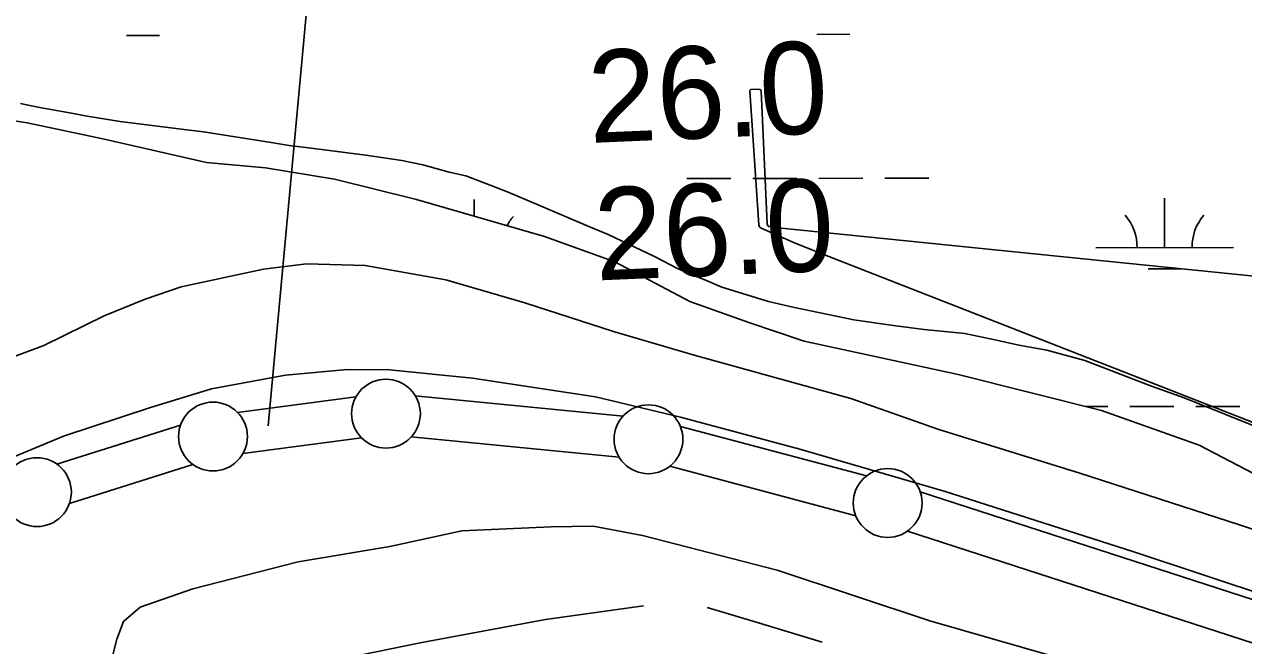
# Model space of a CAD drawing. Extents: x 3329332 to 3367211, y 631066 to 656469.
# Drawn here: x 3334750 to 3335636, y 645089 to 645540 of the extents above; entities that cross this region are included whole.
import ezdxf

# ---------------------------------------------------------------- set-up
doc = ezdxf.new("R2010")
doc.units = 0
for name, color, linetype in [('V-FLOD-BASE', 7, 'Continuous'), ('V-LEVE-TOET', 7, 'Continuous'), ('V-RIVR-RANG', 7, 'Continuous'), ('V-SITE-VEGE', 7, 'Continuous'), ('V-SURV-LINE', 7, 'Continuous'), ('V-TOPO-MAJR', 7, 'Continuous'), ('V-TOPO-SHOR', 7, 'Continuous'), ('V-WETL-SWMP', 7, 'Continuous')]:
    doc.layers.add(name, color=color, linetype=linetype)

msp = doc.modelspace()

# ---------------------------------------------------------------- linework, layer by layer
at = {"layer": 'V-FLOD-BASE'}
msp.add_lwpolyline([(3334586.9, 645153.18), (3334620.59, 645172.1), (3334662.79, 645193.33), (3334778.15, 645241.18), (3334841.24, 645262), (3334885.76, 645275.49), (3334939.55, 645285.49), (3334984.44, 645289.69), (3335015, 645289.27), (3335075.36, 645283.4), (3335164.72, 645269.75), (3335226.62, 645254.97), (3335313.26, 645231.66), (3335418.86, 645200.97), (3335556.17, 645157.08), (3335759.22, 645089.91), (3335784.03, 645081)], dxfattribs=at)
at = {"layer": 'V-LEVE-TOET'}
for points in [[(3334701.19, 645283.71), (3334763.78, 645307.1), (3334807.6, 645328.55), (3334837.33, 645340.64), (3334863.54, 645349.6), (3334923.38, 645362.44), (3334954.67, 645366.31), (3334997.29, 645365.09), (3335055.93, 645354.85), (3335113.39, 645337.97), (3335177.88, 645317.17), (3335236.52, 645299.9), (3335350.27, 645268.48), (3335414.37, 645246.12), (3335516.78, 645214.33), (3335632.87, 645176.66), (3335783.35, 645126.43), (3335892.7, 645093.87)], [(3335518.39, 645075.21), (3335407.77, 645107.01), (3335296.76, 645143.9), (3335199.03, 645169.03), (3335163.07, 645175.72), (3335132.57, 645175.37), (3335067.66, 645172.32), (3335015.25, 645161.04), (3334948.76, 645149.78), (3334872.1, 645130.31), (3334833.76, 645117.06), (3334821.63, 645106.52), (3334816.92, 645093.62), (3334811.81, 645073.69)]]:
    msp.add_lwpolyline(points, dxfattribs=at)
at = {"layer": 'V-RIVR-RANG'}
msp.add_line((3334926.93, 645248.62), (3335038.5, 646463.51), dxfattribs=at)
at = {"layer": 'V-SITE-VEGE'}
for p, q in [((3334759.46, 645480.08), (3334746.83, 645482.74)), ((3334781.21, 645476.31), (3334759.46, 645480.08)), ((3334795.37, 645473.64), (3334781.21, 645476.31)), ((3334819.14, 645469.85), (3334795.37, 645473.64)), ((3334867.71, 645463.8), (3334819.14, 645469.85)), ((3334879.86, 645462.15), (3334867.71, 645463.8)), ((3334928.93, 645454.57), (3334879.86, 645462.15)), ((3334942.07, 645452.41), (3334928.93, 645454.57)), ((3334954.21, 645450.77), (3334942.07, 645452.41)), ((3334997.73, 645445.27), (3334954.21, 645450.77)), ((3335024.03, 645441.46), (3334997.73, 645445.27)), ((3335039.2, 645438.27), (3335024.03, 645441.46)), ((3335058.4, 645433.01), (3335039.2, 645438.27)), ((3335070.53, 645430.36), (3335058.4, 645433.01)), ((3335088.2, 645423.6), (3335070.53, 645430.36)), ((3335101.31, 645418.4), (3335088.2, 645423.6)), ((3335123.51, 645409.06), (3335101.31, 645418.4)), ((3335159.83, 645393.5), (3335123.51, 645409.06)), ((3335173.96, 645387.78), (3335159.83, 645393.5)), ((3335207.74, 645371.74), (3335173.96, 645387.78)), ((3335224.37, 645362.96), (3335207.74, 645371.74)), ((3335230.42, 645360.37), (3335224.37, 645362.96)), ((3335246.06, 645354.13), (3335230.42, 645360.37)), ((3335256.66, 645349.47), (3335246.06, 645354.13)), ((3335290.5, 645339), (3335256.66, 645349.47)), ((3335308.19, 645334.77), (3335290.5, 645339)), ((3335333.97, 645329.44), (3335308.19, 645334.77)), ((3335352.67, 645325.71), (3335333.97, 645329.44)), ((3335379.49, 645321.89), (3335352.67, 645325.71)), ((3335396.18, 645319.7), (3335379.49, 645321.89)), ((3335403.77, 645318.61), (3335396.18, 645319.7)), ((3335433.13, 645315.79), (3335403.77, 645318.61)), ((3335456.38, 645311), (3335433.13, 645315.79)), ((3335472.56, 645307.29), (3335456.38, 645311)), ((3335492.78, 645303.54), (3335472.56, 645307.29)), ((3335520.58, 645296.17), (3335492.78, 645303.54)), ((3335569.02, 645277.45), (3335520.58, 645296.17)), ((3335592.75, 645269.1), (3335569.02, 645277.45)), ((3335651.78, 645245.21), (3335592.75, 645269.1))]:
    msp.add_line(p, q, dxfattribs=at)
at = {"layer": 'V-SURV-LINE'}
for points in [[(3334904.57, 645258.39), (3334990.67, 645269.77)], [(3335033.79, 645270.51), (3335184.87, 645255.8)], [(3334773.31, 645220.84), (3334863.14, 645249.19)], [(3335226.45, 645248.29), (3335361.71, 645212.26)], [(3334994.6, 645240.03), (3334908.5, 645228.65)], [(3335181.96, 645225.94), (3335030.88, 645240.66)], [(3334872.17, 645220.59), (3334782.34, 645192.24)], [(3335353.99, 645183.27), (3335218.73, 645219.3)], [(3335400.78, 645200.75), (3337436.37, 644541.72)], [(3337427.15, 644513.17), (3335391.55, 645172.2)]]:
    msp.add_lwpolyline(points, dxfattribs=at)
for centre in [(3335012.45, 645257.52), (3334886.72, 645240.9), (3335203.29, 645238.93), (3334758.76, 645200.53), (3335377.15, 645192.63)]:
    msp.add_circle(centre, 25, dxfattribs=at)
at = {"layer": 'V-TOPO-MAJR'}
msp.add_lwpolyline([(3335884.69, 645332.83), (3335295.24, 645392.74), (3335294.3, 645392.84), (3335290.71, 645393.58), (3335290.11, 645394.04), (3335289.73, 645394.7), (3335289.52, 645395.5), (3335285.22, 645491.93), (3335284.95, 645492.62), (3335284.32, 645493.02), (3335282.59, 645493.24), (3335277.76, 645492.92), (3335277.19, 645492.56), (3335277.01, 645492.19), (3335276.99, 645491.98), (3335283.5, 645394.67), (3335284, 645393.27), (3335285.14, 645392.33), (3335296.77, 645387.13), (3335303.37, 645384.24), (3335309.99, 645381.41), (3335316.65, 645378.68), (3335323.34, 645376.01), (3335870.03, 645162.35)], dxfattribs=at)
at = {"layer": 'V-TOPO-SHOR'}
for points in [[(3335199.63, 645118.03), (3335128.44, 645108), (3335037.42, 645090.99), (3334930.83, 645069.34), (3334852.24, 645049.98), (3334809.06, 645036.81), (3334757.7, 645015.48), (3334691.15, 644982.5), (3334587.25, 644929.73), (3334505.53, 644888.6), (3334465.07, 644873.86), (3334415.67, 644867.7), (3334319.21, 644860.42), (3334246.86, 644856.23), (3334148.85, 644854.01), (3334013.11, 644847.56), (3333892.93, 644838.75), (3333562.72, 644825.91), (3333444.22, 644821.03)], [(3335245.91, 645116.81), (3335283.23, 645105.49), (3335329.49, 645091.43)]]:
    msp.add_lwpolyline(points, dxfattribs=at)
at = {"layer": 'V-WETL-SWMP'}
for p, q in [((3334823.79, 645532.11), (3334847.79, 645532.16)), ((3335325.69, 645533.06), (3335349.69, 645533.11)), ((3334751.71, 645468.83), (3334687.38, 645478.32)), ((3334806.62, 645457.26), (3334751.71, 645468.83)), ((3334881.92, 645439.91), (3334806.62, 645457.26)), ((3334924.81, 645436.2), (3334881.92, 645439.91)), ((3334975.01, 645427.77), (3334924.81, 645436.2)), ((3335034.63, 645413.05), (3334975.01, 645427.77)), ((3335231.05, 645428.24), (3335263.05, 645428.3)), ((3335279.05, 645428.33), (3335311.05, 645428.4)), ((3335327.05, 645428.43), (3335359.05, 645428.49)), ((3335375.05, 645428.52), (3335407.05, 645428.58)), ((3335127.7, 645386.27), (3335034.63, 645413.05)), ((3335076.51, 645401), (3335076.48, 645413.21)), ((3335578.46, 645378.16), (3335578.39, 645414.16)), ((3335178.94, 645367.9), (3335127.7, 645386.27)), ((3335528.46, 645378.06), (3335628.46, 645378.25)), ((3335233.31, 645339.07), (3335178.94, 645367.9)), ((3335566.49, 645362.71), (3335590.49, 645362.75)), ((3335276.18, 645323.85), (3335233.31, 645339.07)), ((3335316.44, 645310.2), (3335276.18, 645323.85)), ((3335428.36, 645286.01), (3335316.44, 645310.2)), ((3335532.68, 645259.75), (3335428.36, 645286.01)), ((3335521.29, 645262.62), (3335537.27, 645262.65)), ((3335603.54, 645234.74), (3335532.68, 645259.75)), ((3335553.27, 645262.68), (3335585.27, 645262.74)), ((3335601.27, 645262.77), (3335633.27, 645262.83)), ((3335649.09, 645210.93), (3335603.54, 645234.74))]:
    msp.add_line(p, q, dxfattribs=at)
for centre, start, end in [((3335523.21, 645378.53), 359.33649, 40.88015), ((3335633.7, 645378.74), 139.33647, 180.88013), ((3335131.79, 645377.79), 139.33647, 152.45909)]:
    msp.add_arc(centre, 35.25, start, end, dxfattribs=at)

# ---------------------------------------------------------------- texts
at = {"layer": 'V-RIVR-RANG'}
for p in [(3335160.69, 645454.14), (3335165.22, 645354.24)]:
    msp.add_text('26.0', height=67, rotation=2.44833, dxfattribs=at).set_placement(p)

doc.saveas('drawing.dxf')
